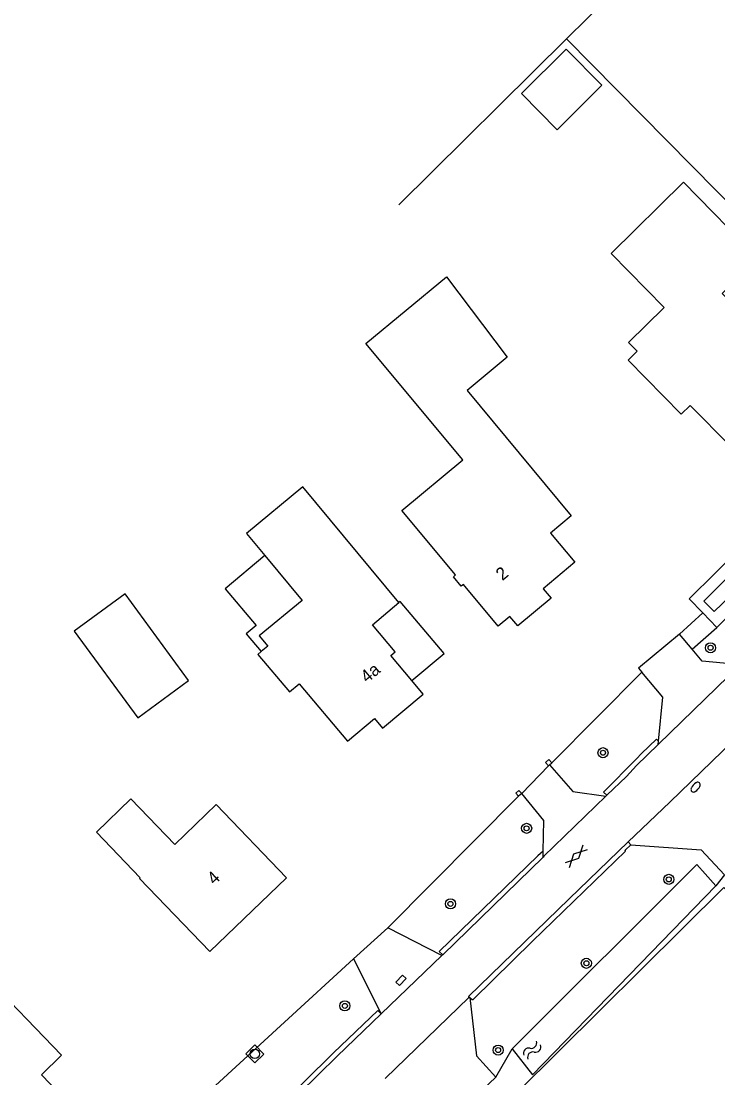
# Model space of a CAD drawing. Extents: x 136000 to 141000, y 400494 to 402006.
# Drawn here: x 137340.1 to 137395.2, y 401689.6 to 401773.2 of the extents above; entities that cross this region are included whole.
import ezdxf

# ---------------------------------------------------------------- set-up
doc = ezdxf.new("R2010")
doc.units = 0
for name, color, linetype in [('gg-afsc-erfafscheiding', 7, 'Continuous'), ('gg-afsc-hekwerk', 7, 'Continuous'), ('gg-afsc-muur', 7, 'Continuous'), ('gg-anno-huisnummerreeks BGT', 7, 'Continuous'), ('gg-bbg-bijgebouw', 7, 'Continuous'), ('gg-bbg-gedigitaliseerde bebouwing', 7, 'Continuous'), ('gg-bbg-hoofdgebouw', 7, 'Continuous'), ('gg-bbg-luifel en loopbrug', 7, 'Continuous'), ('gg-knt-verharding', 7, 'Continuous'), ('gg-kntw-bovenkant insteek waterloop', 7, 'Continuous'), ('gg-kntw-waterlijn', 7, 'Continuous'), ('gt-grn-groengrens', 7, 'Continuous'), ('gt-grn-vlakafsluiter', 7, 'Continuous'), ('gt-symb-boom', 7, 'Continuous'), ('gt-symb-brandkraan', 7, 'Continuous'), ('gt-symb-gesloten verharding', 7, 'Continuous'), ('gt-symb-kolk center center', 7, 'Continuous'), ('gt-symb-rioolschacht', 7, 'Continuous'), ('gt-symb-watersymbool', 7, 'Continuous')]:
    doc.layers.add(name, color=color, linetype=linetype)

# ---------------------------------------------------------------- blocks, each defined once
blk = doc.blocks.new('gt0-BOOM')
at = {"layer": 'gt-symb-boom'}
for radius in [0.4, 0.2]:
    blk.add_circle((0, 0), radius, dxfattribs=at)
blk = doc.blocks.new('gt0-BR')
at = {"layer": 'gt-symb-brandkraan'}
for centre, radius, start, end in [((-0.244, 0), 0.206, 107.56694, 252.43307), ((0.599, -2.664), 3, 106.89205, 107.56694), ((0, -0.691), 0.938, 73.10799, 106.89205), ((-0.599, -2.664), 3, 72.43309, 73.10799), ((0.244, 0), 0.206, 287.56695, 72.43309), ((0.599, 2.664), 3, 252.43307, 253.10797), ((0, 0.691), 0.938, 253.10797, 286.89206), ((-0.599, 2.664), 3, 286.89206, 287.56695)]:
    blk.add_arc(centre, radius, start, end, dxfattribs=at)
blk = doc.blocks.new('gt0-WA')
at = {"layer": 'gt-symb-watersymbool'}
for centre, start, end in [((-0.323, 0.022), 28.07249, 151.92751), ((0.427, 0.422), 208.07248, 331.92751), ((-0.323, -0.428), 28.07249, 151.92751), ((0.427, -0.028), 208.07248, 331.92751)]:
    blk.add_arc(centre, 0.425, start, end, dxfattribs=at)
blk = doc.blocks.new('gt0-GESVH1')
at = {"layer": 'gt-symb-gesloten verharding'}
for p, q in [((-0.992, -0.261), (0.008, 0.239)), ((0.008, -0.261), (-0.992, 0.239)), ((0.008, 0.239), (1.008, -0.261)), ((1.008, 0.239), (0.008, -0.261))]:
    blk.add_line(p, q, dxfattribs=at)
blk = doc.blocks.new('gt0-RS')
at = {"layer": 'gt-symb-rioolschacht'}
blk.add_lwpolyline([(-0.5, -0.5), (0.5, -0.5), (0.5, 0.5), (-0.5, 0.5)], close=True, dxfattribs=at)
blk.add_circle((0, 0), 0.375, dxfattribs=at)
blk = doc.blocks.new('gt0-KOLKCC')
at = {"layer": 'gt-symb-kolk center center'}
blk.add_lwpolyline([(-0.375, 0.2), (0.375, 0.2), (0.375, -0.2), (-0.375, -0.2)], close=True, dxfattribs=at)

msp = doc.modelspace()

# ---------------------------------------------------------------- linework, layer by layer
at = {"layer": 'gg-afsc-erfafscheiding'}
for p, q in [((137383.216, 401771.789), (137369.954, 401758.653)), ((137408.208, 401746.48), (137383.216, 401771.789))]:
    msp.add_line(p, q, dxfattribs=at)
at = {"layer": 'gg-afsc-hekwerk'}
msp.add_line((137383.216, 401771.789), (137395.278, 401783.691), dxfattribs=at)
msp.add_lwpolyline([(137396.255, 401680.209), (137391.681, 401675.3), (137379.353, 401688.513), (137395.69, 401704.691), (137410.107, 401689.514)], dxfattribs=at)
at = {"layer": 'gg-afsc-muur'}
for p, q in [((137381.799, 401714.299), (137381.888, 401714.379)), ((137381.888, 401714.379), (137382.06, 401714.533)), ((137379.682, 401712.116), (137379.436, 401711.895))]:
    msp.add_line(p, q, dxfattribs=at)
for points in [[(137382.06, 401714.533), (137381.827, 401714.794), (137381.566, 401714.56), (137381.799, 401714.299)], [(137379.436, 401711.895), (137379.216, 401712.141), (137379.461, 401712.361), (137379.682, 401712.116)]]:
    msp.add_lwpolyline(points, dxfattribs=at)
at = {"layer": 'gg-bbg-bijgebouw'}
for points in [[(137382.489, 401764.592), (137386.035, 401768.122), (137383.205, 401770.975), (137379.655, 401767.455), (137382.489, 401764.592)], [(137348.296, 401727.907), (137344.273, 401724.956), (137349.303, 401718.097), (137353.311, 401721.062), (137348.296, 401727.907)]]:
    msp.add_lwpolyline(points, dxfattribs=at)
at = {"layer": 'gg-bbg-gedigitaliseerde bebouwing'}
msp.add_lwpolyline([(137355.002, 401699.63), (137349.451, 401705.4), (137349.502, 401705.448), (137346.028, 401709.055), (137348.764, 401711.69), (137352.238, 401708.083), (137355.518, 401711.261)], dxfattribs=at)
at = {"layer": 'gg-bbg-hoofdgebouw'}
for p in [(137355.518, 401711.261), (137355.002, 401699.63)]:
    msp.add_line(p, (137361.062, 401705.46), dxfattribs=at)
for points in [[(137392.482, 401760.45), (137386.762, 401754.827), (137390.959, 401750.557), (137388.131, 401747.777), (137388.812, 401747.084), (137388.102, 401746.385), (137392.313, 401742.101), (137393.024, 401742.799), (137396.197, 401739.571), (137401.903, 401745.168), (137395.534, 401751.66), (137398.378, 401754.458), (137392.482, 401760.45)], [(137367.342, 401747.709), (137373.741, 401752.965), (137378.537, 401746.624), (137375.362, 401743.991), (137383.59, 401734.073), (137381.95, 401732.708), (137383.883, 401730.397), (137381.379, 401728.311), (137382.008, 401727.556), (137379.379, 401725.365), (137378.749, 401726.12), (137377.829, 401725.353), (137375.072, 401728.65), (137374.898, 401728.523), (137374.276, 401729.253), (137374.448, 401729.396), (137370.21, 401734.494), (137375.016, 401738.498), (137367.342, 401747.709)], [(137369.973, 401727.211), (137362.362, 401736.36), (137357.919, 401732.664), (137359.366, 401730.924)], [(137359.366, 401730.924), (137362.306, 401727.39), (137358.923, 401724.576), (137359.594, 401723.769), (137359.07, 401723.333)], [(137370.992, 401721.047), (137369.335, 401723.032), (137369.664, 401723.326), (137367.881, 401725.466), (137369.973, 401727.211)], [(137359.07, 401723.333), (137358.816, 401723.122), (137361.311, 401720.156), (137362.07, 401720.788), (137365.893, 401716.249), (137368.029, 401718.037), (137368.672, 401717.275), (137371.893, 401719.968), (137370.992, 401721.047)], [(137337.095, 401697.801), (137332.592, 401693.41), (137334.627, 401691.323), (137331.769, 401688.536), (137332.877, 401687.399), (137332.062, 401686.605), (137334.467, 401684.139), (137335.281, 401684.933), (137338.766, 401681.36), (137344.503, 401686.952), (137341.679, 401689.883), (137343.283, 401691.44), (137337.095, 401697.801)]]:
    msp.add_lwpolyline(points, dxfattribs=at)
at = {"layer": 'gg-bbg-luifel en loopbrug'}
for points in [[(137359.366, 401730.924), (137356.227, 401728.314), (137358.664, 401725.409), (137357.87, 401724.743), (137359.07, 401723.333)], [(137370.992, 401721.047), (137373.539, 401723.192), (137370.079, 401727.299), (137369.973, 401727.211)]]:
    msp.add_lwpolyline(points, dxfattribs=at)
at = {"layer": 'gg-knt-verharding'}
for p, q in [((137393.177, 401723.527), (137392.178, 401724.729)), ((137396.965, 401722.289), (137390.478, 401715.99)), ((137390.478, 401715.99), (137390.505, 401716.266)), ((137379.682, 401712.116), (137381.799, 401714.299)), ((137386.431, 401711.981), (137386.347, 401711.9)), ((137388.33, 401708.053), (137388.119, 401708.298)), ((137381.373, 401707.088), (137381.382, 401707.557)), ((137381.373, 401707.088), (137373.431, 401699.365)), ((137373.375, 401699.312), (137369.095, 401701.502)), ((137366.376, 401699.04), (137368.557, 401694.685)), ((137373.375, 401699.312), (137368.557, 401694.685)), ((137373.431, 401699.365), (137373.375, 401699.312)), ((137375.483, 401696.072), (137375.572, 401695.992)), ((137375.572, 401695.992), (137375.754, 401695.827)), ((137368.557, 401694.685), (137368.375, 401694.879))]:
    msp.add_line(p, q, dxfattribs=at)
for points in [[(137392.178, 401724.729), (137388.933, 401722.03), (137389.186, 401721.725)], [(137396.486, 401722.334), (137393.972, 401722.571), (137393.177, 401723.527)], [(137390.505, 401716.266), (137390.848, 401719.727), (137389.186, 401721.725)], [(137390.505, 401716.266), (137390.338, 401716.416), (137389.174, 401715.268), (137388.775, 401714.847), (137386.156, 401712.235), (137386.431, 401711.981)], [(137390.478, 401715.99), (137388.78, 401714.341), (137387.981, 401713.472), (137386.431, 401711.981)], [(137396.4, 401716.259), (137391.394, 401711.425), (137388.119, 401708.298)], [(137381.888, 401714.379), (137383.718, 401712.27), (137386.347, 401711.9)], [(137381.382, 401707.557), (137381.432, 401709.994), (137379.682, 401712.116)], [(137386.347, 401711.9), (137381.442, 401707.155), (137381.373, 401707.088)], [(137388.119, 401708.298), (137383.438, 401703.794), (137375.483, 401696.072)], [(137381.382, 401707.557), (137380.958, 401707.195), (137373.141, 401699.615), (137373.431, 401699.365)], [(137375.754, 401695.827), (137375.836, 401695.842), (137380.53, 401700.447), (137387.897, 401707.567), (137387.878, 401707.635), (137388.33, 401708.053)], [(137388.33, 401708.053), (137393.877, 401707.661), (137395.733, 401705.676)], [(137375.483, 401696.072), (137375.503, 401695.995), (137368.871, 401689.58)], [(137375.572, 401695.992), (137376.096, 401691.373), (137377.636, 401689.687)], [(137368.375, 401694.879), (137368.297, 401694.963), (137364.805, 401691.603), (137360.172, 401687.051)], [(137368.557, 401694.685), (137365.077, 401691.337), (137360.569, 401686.921)]]:
    msp.add_lwpolyline(points, dxfattribs=at)
at = {"layer": 'gg-kntw-bovenkant insteek waterloop'}
for p, q in [((137392.937, 401727.506), (137405.224, 401739.713)), ((137394.021, 401726.393), (137392.937, 401727.506)), ((137395.134, 401725.249), (137394.021, 401726.393)), ((137395.038, 401704.818), (137394.206, 401705.757)), ((137380.525, 401689.876), (137395.038, 401704.818)), ((137378.928, 401691.92), (137380.525, 401689.876))]:
    msp.add_line(p, q, dxfattribs=at)
for points in [[(137407.721, 401737.145), (137402.255, 401732.248), (137395.134, 401725.249)], [(137394.206, 401705.757), (137393.54, 401706.509), (137378.928, 401691.92)]]:
    msp.add_lwpolyline(points, dxfattribs=at)
at = {"layer": 'gg-kntw-waterlijn'}
msp.add_lwpolyline([(137405.332, 401738.518), (137394.107, 401727.326), (137394.914, 401726.517), (137406.314, 401737.433), (137405.332, 401738.518)], dxfattribs=at)
at = {"layer": 'gt-grn-groengrens'}
for p, q in [((137392.178, 401724.729), (137394.021, 401726.393)), ((137393.177, 401723.527), (137395.134, 401725.249)), ((137382.06, 401714.533), (137389.186, 401721.725)), ((137369.095, 401701.502), (137379.436, 401711.895)), ((137395.733, 401705.676), (137395.038, 401704.818)), ((137355.463, 401689.028), (137366.376, 401699.04)), ((137377.636, 401689.687), (137378.928, 401691.92))]:
    msp.add_line(p, q, dxfattribs=at)
at = {"layer": 'gt-grn-vlakafsluiter'}
for p, q in [((137369.095, 401701.502), (137366.376, 401699.04)), ((137377.636, 401689.687), (137374.806, 401687.008))]:
    msp.add_line(p, q, dxfattribs=at)

# ---------------------------------------------------------------- block references
at = {"layer": 'gt-symb-boom'}
for p in [(137394.626, 401723.643), (137386.116, 401715.344), (137380.075, 401709.364), (137391.322, 401705.331), (137374.045, 401703.391), (137384.799, 401698.692), (137365.695, 401695.326), (137377.818, 401691.832)]:
    msp.add_blockref('gt0-BOOM', p, dxfattribs=at)
at = {"layer": 'gt-symb-brandkraan', "rotation": -131.99999127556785}
msp.add_blockref('gt0-BR', (137393.445, 401712.62), dxfattribs=at)
at = {"layer": 'gt-symb-gesloten verharding', "rotation": -134.9999999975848}
msp.add_blockref('gt0-GESVH1', (137384.007, 401707.16), dxfattribs=at)
at = {"layer": 'gt-symb-kolk center center', "rotation": 47.088993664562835}
msp.add_blockref('gt0-KOLKCC', (137370.131, 401697.347), dxfattribs=at)
at = {"layer": 'gt-symb-rioolschacht', "rotation": 44.10862414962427}
msp.add_blockref('gt0-RS', (137358.568, 401691.527), dxfattribs=at)
at = {"layer": 'gt-symb-watersymbool', "rotation": 48.0000087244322}
msp.add_blockref('gt0-WA', (137380.473, 401691.79), dxfattribs=at)

# ---------------------------------------------------------------- texts
at = {"layer": 'gg-anno-huisnummerreeks BGT'}
for s, rotation, p in [('2', 39.8, (137378.155, 401728.9)), ('4a', 39.9, (137367.442, 401720.808)), ('4', 43.9, (137355.367, 401704.84))]:
    msp.add_text(s, height=1, rotation=rotation, dxfattribs=at).set_placement(p)

doc.saveas('drawing.dxf')
